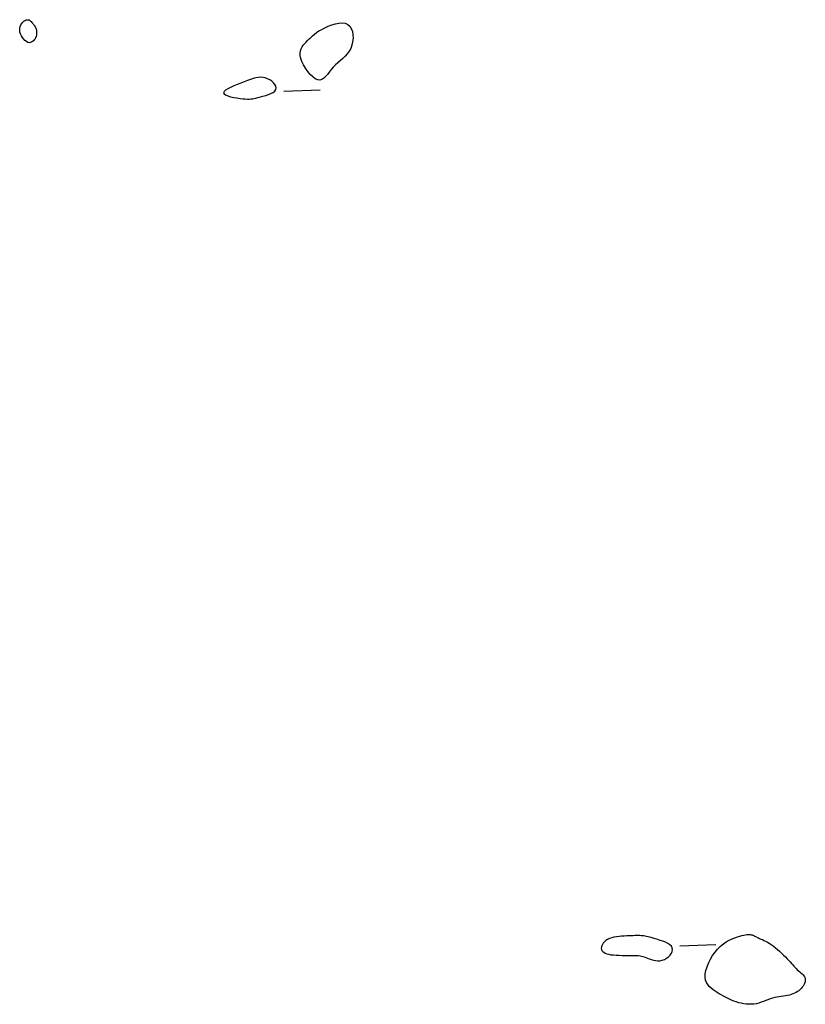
# Model space of a CAD drawing. Header units: millimetres. Extents: x 32690613 to 32693367, y 5343692 to 5344708.
# Tile 709 of 1009: x 32693217 to 32693239, y 5343722 to 5343749. Entities that reach past the tile are written whole.
import ezdxf

# ---------------------------------------------------------------- set-up
doc = ezdxf.new("R2010")
doc.units = ezdxf.units.MM
doc.header["$LTSCALE"] = 20
doc.layers.add('02-DGM_HL_493.50', color=112, linetype='Continuous')

msp = doc.modelspace()

# ---------------------------------------------------------------- linework, layer by layer
at = {"layer": '02-DGM_HL_493.50', "elevation": 493.5, "flags": 128}
for points in [[(32693217.451, 5343748.934), (32693217.479, 5343748.94), (32693217.504, 5343748.939), (32693217.528, 5343748.932), (32693217.55, 5343748.92), (32693217.57, 5343748.904), (32693217.588, 5343748.886), (32693217.606, 5343748.866), (32693217.623, 5343748.846), (32693217.639, 5343748.826), (32693217.654, 5343748.806), (32693217.669, 5343748.787), (32693217.682, 5343748.767), (32693217.695, 5343748.747), (32693217.706, 5343748.726), (32693217.716, 5343748.704), (32693217.725, 5343748.681), (32693217.731, 5343748.656), (32693217.736, 5343748.629), (32693217.739, 5343748.601), (32693217.739, 5343748.572), (32693217.737, 5343748.542), (32693217.731, 5343748.511), (32693217.722, 5343748.48), (32693217.71, 5343748.448), (32693217.694, 5343748.416), (32693217.674, 5343748.386), (32693217.65, 5343748.358), (32693217.624, 5343748.335), (32693217.595, 5343748.318), (32693217.563, 5343748.307), (32693217.529, 5343748.306), (32693217.493, 5343748.314), (32693217.455, 5343748.334), (32693217.417, 5343748.364), (32693217.381, 5343748.402), (32693217.347, 5343748.446), (32693217.317, 5343748.495), (32693217.294, 5343748.547), (32693217.278, 5343748.6), (32693217.271, 5343748.653), (32693217.274, 5343748.704), (32693217.286, 5343748.752), (32693217.305, 5343748.796), (32693217.329, 5343748.836), (32693217.358, 5343748.87), (32693217.389, 5343748.899), (32693217.42, 5343748.92)], [(32693226.409, 5343748.148), (32693226.365, 5343748.068), (32693226.313, 5343747.996), (32693226.254, 5343747.93), (32693226.19, 5343747.869), (32693226.124, 5343747.81), (32693226.057, 5343747.752), (32693225.991, 5343747.692), (32693225.929, 5343747.629), (32693225.871, 5343747.563), (32693225.817, 5343747.495), (32693225.766, 5343747.43), (32693225.716, 5343747.371), (32693225.666, 5343747.323), (32693225.614, 5343747.289), (32693225.558, 5343747.273), (32693225.498, 5343747.279), (32693225.432, 5343747.309), (32693225.362, 5343747.361), (32693225.292, 5343747.43), (32693225.224, 5343747.511), (32693225.161, 5343747.601), (32693225.106, 5343747.694), (32693225.061, 5343747.786), (32693225.03, 5343747.872), (32693225.013, 5343747.95), (32693225.011, 5343748.019), (32693225.02, 5343748.081), (32693225.04, 5343748.137), (32693225.068, 5343748.188), (32693225.101, 5343748.235), (32693225.139, 5343748.279), (32693225.179, 5343748.323), (32693225.219, 5343748.366), (32693225.261, 5343748.409), (32693225.305, 5343748.453), (32693225.353, 5343748.496), (32693225.406, 5343748.54), (32693225.466, 5343748.584), (32693225.533, 5343748.629), (32693225.61, 5343748.673), (32693225.696, 5343748.718), (32693225.79, 5343748.76), (32693225.887, 5343748.797), (32693225.986, 5343748.827), (32693226.083, 5343748.846), (32693226.174, 5343748.852), (32693226.256, 5343748.841), (32693226.327, 5343748.812), (32693226.384, 5343748.763), (32693226.426, 5343748.696), (32693226.455, 5343748.616), (32693226.47, 5343748.526), (32693226.473, 5343748.431), (32693226.463, 5343748.333), (32693226.442, 5343748.238)], [(32693224.05, 5343747.334), (32693223.987, 5343747.347), (32693223.923, 5343747.351), (32693223.857, 5343747.346), (32693223.789, 5343747.334), (32693223.717, 5343747.315), (32693223.641, 5343747.29), (32693223.559, 5343747.261), (32693223.47, 5343747.228), (32693223.375, 5343747.191), (32693223.276, 5343747.153), (32693223.18, 5343747.113), (32693223.091, 5343747.073), (32693223.013, 5343747.033), (32693222.952, 5343746.994), (32693222.912, 5343746.956), (32693222.898, 5343746.922), (32693222.914, 5343746.89), (32693222.956, 5343746.862), (32693223.018, 5343746.836), (32693223.094, 5343746.815), (32693223.179, 5343746.796), (32693223.267, 5343746.78), (32693223.354, 5343746.768), (32693223.433, 5343746.759), (32693223.5, 5343746.753), (32693223.557, 5343746.75), (32693223.607, 5343746.75), (32693223.652, 5343746.753), (32693223.696, 5343746.759), (32693223.741, 5343746.767), (32693223.791, 5343746.778), (32693223.849, 5343746.792), (32693223.915, 5343746.808), (32693223.988, 5343746.827), (32693224.063, 5343746.849), (32693224.137, 5343746.874), (32693224.206, 5343746.903), (32693224.265, 5343746.935), (32693224.311, 5343746.971), (32693224.34, 5343747.011), (32693224.35, 5343747.056), (32693224.34, 5343747.103), (32693224.315, 5343747.15), (32693224.278, 5343747.197), (32693224.229, 5343747.24), (32693224.174, 5343747.278), (32693224.113, 5343747.31)], [(32693234.819, 5343723.569), (32693234.76, 5343723.586), (32693234.707, 5343723.602), (32693234.66, 5343723.615), (32693234.617, 5343723.626), (32693234.578, 5343723.635), (32693234.541, 5343723.642), (32693234.505, 5343723.648), (32693234.468, 5343723.653), (32693234.431, 5343723.656), (32693234.392, 5343723.658), (32693234.351, 5343723.659), (32693234.307, 5343723.659), (32693234.259, 5343723.658), (32693234.208, 5343723.656), (32693234.153, 5343723.654), (32693234.093, 5343723.652), (32693234.028, 5343723.649), (32693233.96, 5343723.646), (32693233.889, 5343723.641), (32693233.818, 5343723.634), (32693233.747, 5343723.625), (32693233.678, 5343723.612), (32693233.614, 5343723.596), (32693233.554, 5343723.575), (32693233.501, 5343723.55), (32693233.455, 5343723.521), (32693233.416, 5343723.488), (32693233.383, 5343723.453), (32693233.358, 5343723.417), (32693233.341, 5343723.381), (32693233.331, 5343723.345), (32693233.328, 5343723.311), (32693233.333, 5343723.279), (32693233.346, 5343723.249), (32693233.367, 5343723.222), (32693233.396, 5343723.198), (32693233.433, 5343723.177), (32693233.478, 5343723.159), (32693233.532, 5343723.144), (32693233.594, 5343723.132), (32693233.664, 5343723.124), (32693233.74, 5343723.118), (32693233.82, 5343723.115), (32693233.902, 5343723.114), (32693233.983, 5343723.114), (32693234.062, 5343723.114), (32693234.136, 5343723.114), (32693234.203, 5343723.114), (32693234.261, 5343723.113), (32693234.312, 5343723.11), (32693234.357, 5343723.106), (32693234.398, 5343723.1), (32693234.436, 5343723.092), (32693234.474, 5343723.081), (32693234.513, 5343723.069), (32693234.556, 5343723.053), (32693234.603, 5343723.035), (32693234.653, 5343723.016), (32693234.708, 5343722.997), (32693234.765, 5343722.981), (32693234.824, 5343722.969), (32693234.885, 5343722.964), (32693234.947, 5343722.966), (32693235.009, 5343722.979), (32693235.07, 5343723.003), (32693235.129, 5343723.036), (32693235.182, 5343723.077), (32693235.228, 5343723.123), (32693235.263, 5343723.173), (32693235.287, 5343723.224), (32693235.296, 5343723.275), (32693235.287, 5343723.323), (32693235.261, 5343723.367), (32693235.218, 5343723.407), (32693235.163, 5343723.442), (32693235.099, 5343723.474), (32693235.029, 5343723.502), (32693234.957, 5343723.527), (32693234.886, 5343723.55)], [(32693238.521, 5343722.018), (32693238.469, 5343722.007), (32693238.413, 5343721.997), (32693238.356, 5343721.988), (32693238.297, 5343721.98), (32693238.237, 5343721.971), (32693238.176, 5343721.96), (32693238.114, 5343721.947), (32693238.052, 5343721.93), (32693237.99, 5343721.911), (32693237.929, 5343721.888), (32693237.866, 5343721.864), (32693237.804, 5343721.84), (32693237.74, 5343721.818), (32693237.675, 5343721.797), (32693237.609, 5343721.78), (32693237.542, 5343721.769), (32693237.472, 5343721.763), (32693237.402, 5343721.762), (32693237.331, 5343721.767), (32693237.26, 5343721.777), (32693237.189, 5343721.79), (32693237.12, 5343721.807), (32693237.053, 5343721.827), (32693236.988, 5343721.85), (32693236.926, 5343721.874), (32693236.866, 5343721.901), (32693236.809, 5343721.929), (32693236.752, 5343721.958), (32693236.697, 5343721.99), (32693236.641, 5343722.022), (32693236.585, 5343722.056), (32693236.528, 5343722.09), (32693236.47, 5343722.126), (32693236.412, 5343722.165), (32693236.357, 5343722.206), (32693236.307, 5343722.253), (32693236.264, 5343722.305), (32693236.229, 5343722.365), (32693236.205, 5343722.433), (32693236.195, 5343722.511), (32693236.199, 5343722.599), (32693236.217, 5343722.696), (32693236.247, 5343722.798), (32693236.289, 5343722.902), (32693236.34, 5343723.006), (32693236.4, 5343723.107), (32693236.467, 5343723.203), (32693236.54, 5343723.289), (32693236.617, 5343723.364), (32693236.697, 5343723.429), (32693236.778, 5343723.484), (32693236.859, 5343723.531), (32693236.938, 5343723.569), (32693237.014, 5343723.601), (32693237.086, 5343723.626), (32693237.151, 5343723.646), (32693237.209, 5343723.662), (32693237.261, 5343723.675), (32693237.306, 5343723.683), (32693237.345, 5343723.688), (32693237.381, 5343723.691), (32693237.412, 5343723.69), (32693237.44, 5343723.687), (32693237.466, 5343723.683), (32693237.49, 5343723.676), (32693237.513, 5343723.668), (32693237.536, 5343723.658), (32693237.559, 5343723.647), (32693237.582, 5343723.636), (32693237.608, 5343723.623), (32693237.635, 5343723.609), (32693237.666, 5343723.595), (32693237.699, 5343723.58), (32693237.736, 5343723.565), (32693237.776, 5343723.547), (32693237.819, 5343723.527), (32693237.864, 5343723.505), (32693237.913, 5343723.478), (32693237.964, 5343723.448), (32693238.018, 5343723.412), (32693238.074, 5343723.372), (32693238.132, 5343723.327), (32693238.19, 5343723.278), (32693238.249, 5343723.227), (32693238.305, 5343723.175), (32693238.36, 5343723.123), (32693238.412, 5343723.072), (32693238.46, 5343723.022), (32693238.503, 5343722.975), (32693238.543, 5343722.931), (32693238.579, 5343722.89), (32693238.613, 5343722.851), (32693238.645, 5343722.814), (32693238.676, 5343722.78), (32693238.707, 5343722.747), (32693238.739, 5343722.716), (32693238.772, 5343722.687), (32693238.805, 5343722.659), (32693238.838, 5343722.631), (32693238.869, 5343722.604), (32693238.897, 5343722.576), (32693238.921, 5343722.547), (32693238.94, 5343722.517), (32693238.954, 5343722.485), (32693238.96, 5343722.451), (32693238.959, 5343722.415), (32693238.953, 5343722.379), (32693238.94, 5343722.341), (32693238.923, 5343722.304), (32693238.902, 5343722.267), (32693238.877, 5343722.231), (32693238.848, 5343722.198), (32693238.817, 5343722.167), (32693238.783, 5343722.138), (32693238.746, 5343722.112), (32693238.706, 5343722.088), (32693238.664, 5343722.067), (32693238.619, 5343722.048), (32693238.572, 5343722.032)]]:
    msp.add_lwpolyline(points, close=True, dxfattribs=at)
for points in [[(32693224.565, 5343746.964), (32693225.564, 5343747.004)], [(32693235.494, 5343723.373), (32693236.493, 5343723.412)]]:
    msp.add_lwpolyline(points, dxfattribs=at)

doc.saveas('drawing.dxf')
